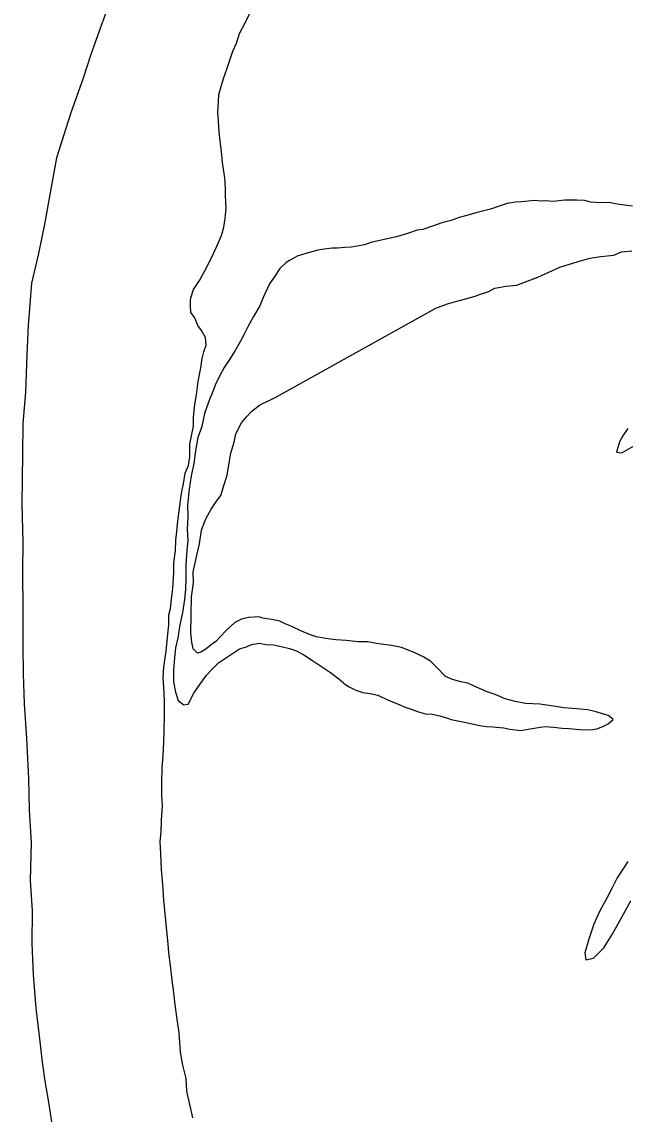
# Model space of a CAD drawing. Extents: x -939622 to -934245, y 1383184 to 1385301.
# Drawn here: x -936444.18 to -936440.88, y 1384606.11 to 1384612.1 of the extents above; entities that cross this region are included whole.
import ezdxf

# ---------------------------------------------------------------- set-up
doc = ezdxf.new("R2010")
doc.units = 0
doc.layers.add('Level 2', color=7, linetype='Continuous')
doc.layers.add('Level 9', color=7, linetype='Continuous')

msp = doc.modelspace()

# ---------------------------------------------------------------- linework, layer by layer
at = {"layer": 'Level 2'}
msp.add_lwpolyline([(-936443.6867, 1384612.2395), (-936443.7482, 1384612.0739), (-936443.8038, 1384611.9144), (-936443.8448, 1384611.791), (-936443.9121, 1384611.6014), (-936443.991, 1384611.3546), (-936444.0225, 1384611.1743), (-936444.054, 1384610.9999), (-936444.0886, 1384610.8316), (-936444.1262, 1384610.6692), (-936444.1454, 1384610.4379), (-936444.1531, 1384610.2788), (-936444.1604, 1384610.0716), (-936444.1741, 1384609.9004), (-936444.1757, 1384609.7324), (-936444.1796, 1384609.4622), (-936444.1749, 1384609.2492), (-936444.1767, 1384609.0931), (-936444.175, 1384608.88), (-936444.1735, 1384608.6849), (-936444.1723, 1384608.5319), (-936444.168, 1384608.3668), (-936444.1546, 1384608.1778), (-936444.1439, 1384607.9588), (-936444.1395, 1384607.7878), (-936444.1292, 1384607.6078), (-936444.1335, 1384607.4007), (-936444.1232, 1384607.2357), (-936444.1248, 1384607.0556), (-936444.1175, 1384606.8846), (-936444.1041, 1384606.7016), (-936444.085, 1384606.5517), (-936444.0689, 1384606.4078), (-936444.0531, 1384606.3028), (-936444.0342, 1384606.189), (-936444.0184, 1384606.081)], dxfattribs=at)
msp.add_lwpolyline([(-936443.6867, 1384612.2395), (-936443.7482, 1384612.0739), (-936443.8038, 1384611.9144), (-936443.8448, 1384611.791), (-936443.9121, 1384611.6014), (-936443.991, 1384611.3546), (-936444.0225, 1384611.1743), (-936444.054, 1384610.9999), (-936444.0886, 1384610.8316), (-936444.1262, 1384610.6692), (-936444.1454, 1384610.4379), (-936444.1531, 1384610.2788), (-936444.1604, 1384610.0716), (-936444.1741, 1384609.9004), (-936444.1757, 1384609.7324), (-936444.1796, 1384609.4622), (-936444.1749, 1384609.2492), (-936444.1767, 1384609.0931), (-936444.175, 1384608.88), (-936444.1735, 1384608.6849), (-936444.1723, 1384608.5319), (-936444.168, 1384608.3668), (-936444.1546, 1384608.1778), (-936444.1439, 1384607.9588), (-936444.1395, 1384607.7878), (-936444.1292, 1384607.6078), (-936444.1335, 1384607.4007), (-936444.1232, 1384607.2357), (-936444.1248, 1384607.0556), (-936444.1175, 1384606.8846), (-936444.1041, 1384606.7016), (-936444.085, 1384606.5517), (-936444.0689, 1384606.4078), (-936444.0531, 1384606.3028), (-936444.0342, 1384606.189), (-936444.0184, 1384606.081)], dxfattribs=at)
at = {"layer": 'Level 9'}
for points in [[(-936443.026, 1384611.9388), (-936443.0054, 1384611.981), (-936442.9879, 1384612.0351), (-936442.9584, 1384612.0924), (-936442.9319, 1384612.1466)], [(-936443.026, 1384611.9388), (-936443.0054, 1384611.981), (-936442.9879, 1384612.0351), (-936442.9584, 1384612.0924), (-936442.9319, 1384612.1466)], [(-936443.2436, 1384606.1024), (-936443.2776, 1384606.2492), (-936443.2812, 1384606.3182), (-936443.2997, 1384606.3901), (-936443.3122, 1384606.462), (-936443.319, 1384606.567), (-936443.3285, 1384606.6299), (-936443.3412, 1384606.7199), (-936443.3477, 1384606.7889), (-936443.3572, 1384606.8548), (-936443.3668, 1384606.9358), (-936443.3763, 1384607.0047), (-936443.3797, 1384607.0527), (-936443.3895, 1384607.1637), (-936443.4025, 1384607.2926), (-936443.4092, 1384607.3796), (-936443.4158, 1384607.4606), (-936443.4195, 1384607.5476), (-936443.423, 1384607.6136), (-936443.4174, 1384607.6677), (-936443.4149, 1384607.7307), (-936443.4096, 1384607.8088), (-936443.413, 1384607.8658), (-936443.4135, 1384607.9318), (-936443.4112, 1384608.0189), (-936443.4057, 1384608.082), (-936443.4033, 1384608.157), (-936443.4008, 1384608.2201), (-936443.3985, 1384608.3071), (-936443.3991, 1384608.3851), (-936443.4027, 1384608.4571), (-936443.4061, 1384608.5111), (-936443.4035, 1384608.5682), (-936443.3893, 1384608.6553), (-936443.381, 1384608.7485), (-936443.3754, 1384608.7995), (-936443.3759, 1384608.8535), (-936443.3672, 1384608.8896), (-936443.3616, 1384608.9407), (-936443.3531, 1384608.9978), (-936443.3478, 1384609.0849), (-936443.3482, 1384609.1389), (-936443.3397, 1384609.205), (-936443.3372, 1384609.262), (-936443.3316, 1384609.3101), (-936443.326, 1384609.3672), (-936443.3176, 1384609.4363), (-936443.3091, 1384609.4934), (-936443.3034, 1384609.5384), (-936443.2947, 1384609.5715), (-936443.2862, 1384609.6286), (-936443.2686, 1384609.6708), (-936443.26, 1384609.7189), (-936443.2605, 1384609.7879), (-936443.2519, 1384609.833), (-936443.2403, 1384609.8871), (-936443.2407, 1384609.9351), (-936443.2323, 1384610.0042), (-936443.2237, 1384610.0583), (-936443.2153, 1384610.1304), (-936443.2009, 1384610.2056), (-936443.1924, 1384610.2567), (-936443.1837, 1384610.2928), (-936443.172, 1384610.3289), (-936443.1753, 1384610.3709), (-936443.1966, 1384610.4097), (-936443.2177, 1384610.4365), (-936443.233, 1384610.4784), (-936443.2542, 1384610.5083), (-936443.2575, 1384610.5443), (-936443.2577, 1384610.5743), (-936443.2548, 1384610.5893), (-936443.2402, 1384610.6344), (-936443.2077, 1384610.6827), (-936443.1693, 1384610.7521), (-936443.131, 1384610.8304), (-936443.1046, 1384610.8907), (-936443.0869, 1384610.9298), (-936443.0753, 1384610.9749), (-936443.0667, 1384611.023), (-936443.0611, 1384611.0771), (-936443.0647, 1384611.1491), (-936443.065, 1384611.1881), (-936443.0684, 1384611.2451), (-936443.0811, 1384611.3291), (-936443.0875, 1384611.389), (-936443.094, 1384611.446), (-936443.1003, 1384611.497), (-936443.1038, 1384611.557), (-936443.1072, 1384611.602), (-936443.1046, 1384611.662), (-936443.1019, 1384611.7011), (-936443.0757, 1384611.7883), (-936443.0581, 1384611.8395), (-936443.0377, 1384611.8997), (-936443.026, 1384611.9388)], [(-936443.2436, 1384606.1024), (-936443.2776, 1384606.2492), (-936443.2812, 1384606.3182), (-936443.2997, 1384606.3901), (-936443.3122, 1384606.462), (-936443.319, 1384606.567), (-936443.3285, 1384606.6299), (-936443.3412, 1384606.7199), (-936443.3477, 1384606.7889), (-936443.3572, 1384606.8548), (-936443.3668, 1384606.9358), (-936443.3763, 1384607.0047), (-936443.3797, 1384607.0527), (-936443.3895, 1384607.1637), (-936443.4025, 1384607.2926), (-936443.4092, 1384607.3796), (-936443.4158, 1384607.4606), (-936443.4195, 1384607.5476), (-936443.423, 1384607.6136), (-936443.4174, 1384607.6677), (-936443.4149, 1384607.7307), (-936443.4096, 1384607.8088), (-936443.413, 1384607.8658), (-936443.4135, 1384607.9318), (-936443.4112, 1384608.0189), (-936443.4057, 1384608.082), (-936443.4033, 1384608.157), (-936443.4008, 1384608.2201), (-936443.3985, 1384608.3071), (-936443.3991, 1384608.3851), (-936443.4027, 1384608.4571), (-936443.4061, 1384608.5111), (-936443.4035, 1384608.5682), (-936443.3893, 1384608.6553), (-936443.381, 1384608.7485), (-936443.3754, 1384608.7995), (-936443.3759, 1384608.8535), (-936443.3672, 1384608.8896), (-936443.3616, 1384608.9407), (-936443.3531, 1384608.9978), (-936443.3478, 1384609.0849), (-936443.3482, 1384609.1389), (-936443.3397, 1384609.205), (-936443.3372, 1384609.262), (-936443.3316, 1384609.3101), (-936443.326, 1384609.3672), (-936443.3176, 1384609.4363), (-936443.3091, 1384609.4934), (-936443.3034, 1384609.5384), (-936443.2947, 1384609.5715), (-936443.2862, 1384609.6286), (-936443.2686, 1384609.6708), (-936443.26, 1384609.7189), (-936443.2605, 1384609.7879), (-936443.2519, 1384609.833), (-936443.2403, 1384609.8871), (-936443.2407, 1384609.9351), (-936443.2323, 1384610.0042), (-936443.2237, 1384610.0583), (-936443.2153, 1384610.1304), (-936443.2009, 1384610.2056), (-936443.1924, 1384610.2567), (-936443.1837, 1384610.2928), (-936443.172, 1384610.3289), (-936443.1753, 1384610.3709), (-936443.1966, 1384610.4097), (-936443.2177, 1384610.4365), (-936443.233, 1384610.4784), (-936443.2542, 1384610.5083), (-936443.2575, 1384610.5443), (-936443.2577, 1384610.5743), (-936443.2548, 1384610.5893), (-936443.2402, 1384610.6344), (-936443.2077, 1384610.6827), (-936443.1693, 1384610.7521), (-936443.131, 1384610.8304), (-936443.1046, 1384610.8907), (-936443.0869, 1384610.9298), (-936443.0753, 1384610.9749), (-936443.0667, 1384611.023), (-936443.0611, 1384611.0771), (-936443.0647, 1384611.1491), (-936443.065, 1384611.1881), (-936443.0684, 1384611.2451), (-936443.0811, 1384611.3291), (-936443.0875, 1384611.389), (-936443.094, 1384611.446), (-936443.1003, 1384611.497), (-936443.1038, 1384611.557), (-936443.1072, 1384611.602), (-936443.1046, 1384611.662), (-936443.1019, 1384611.7011), (-936443.0757, 1384611.7883), (-936443.0581, 1384611.8395), (-936443.0377, 1384611.8997), (-936443.026, 1384611.9388)], [(-936440.8379, 1384611.0894), (-936440.8828, 1384611.095), (-936440.9218, 1384611.1007), (-936440.9667, 1384611.1093), (-936441.0146, 1384611.1089), (-936441.0655, 1384611.1115), (-936441.1015, 1384611.1202), (-936441.1434, 1384611.1229), (-936441.1823, 1384611.1226), (-936441.2092, 1384611.1223), (-936441.272, 1384611.1158), (-936441.3139, 1384611.1185), (-936441.3379, 1384611.1183), (-936441.3738, 1384611.121), (-936441.4097, 1384611.1177), (-936441.4455, 1384611.1144), (-936441.4784, 1384611.1111), (-936441.5233, 1384611.1048), (-936441.568, 1384611.0894), (-936441.6158, 1384611.074), (-936441.6875, 1384611.0554), (-936441.7442, 1384611.0399), (-936441.786, 1384611.0276), (-936441.8308, 1384611.0122), (-936441.8815, 1384610.9998), (-936441.9323, 1384610.9813), (-936441.986, 1384610.9629), (-936442.0159, 1384610.9596), (-936442.0696, 1384610.9412), (-936442.0994, 1384610.9319), (-936442.1323, 1384610.9227), (-936442.1711, 1384610.9133), (-936442.2309, 1384610.9009), (-936442.2697, 1384610.8915), (-936442.3055, 1384610.8792), (-936442.3354, 1384610.873), (-936442.3772, 1384610.8666), (-936442.4131, 1384610.8633), (-936442.452, 1384610.86), (-936442.4819, 1384610.8598), (-936442.5118, 1384610.8565), (-936442.5357, 1384610.8533), (-936442.5596, 1384610.8501), (-936442.5805, 1384610.844), (-936442.6253, 1384610.8316), (-936442.6731, 1384610.8162), (-936442.7118, 1384610.7949), (-936442.7327, 1384610.7827), (-936442.7683, 1384610.7494), (-936442.7949, 1384610.7071), (-936442.8245, 1384610.6649), (-936442.8598, 1384610.5895), (-936442.8774, 1384610.5444), (-936442.9129, 1384610.4871), (-936442.9424, 1384610.4298), (-936442.963, 1384610.3906), (-936442.9836, 1384610.3514), (-936443.0132, 1384610.3002), (-936443.0427, 1384610.2519), (-936443.0723, 1384610.2066), (-936443.0959, 1384610.1644), (-936443.1224, 1384610.1102), (-936443.14, 1384610.062), (-936443.1517, 1384610.0379), (-936443.181, 1384609.9566), (-936443.1954, 1384609.8845), (-936443.2159, 1384609.8243), (-936443.2303, 1384609.7521), (-936443.2387, 1384609.683), (-936443.2532, 1384609.6139), (-936443.2646, 1384609.5418), (-936443.2729, 1384609.4547), (-936443.2724, 1384609.3946), (-936443.2748, 1384609.3196), (-936443.2713, 1384609.2626), (-936443.2769, 1384609.2055), (-936443.2823, 1384609.1274), (-936443.2817, 1384609.0554), (-936443.2842, 1384608.9954), (-936443.2897, 1384608.9383), (-936443.3012, 1384608.8662), (-936443.3156, 1384608.8), (-936443.327, 1384608.7279), (-936443.3385, 1384608.6738), (-936443.3441, 1384608.6197), (-936443.3496, 1384608.5536), (-936443.3491, 1384608.4876), (-936443.3396, 1384608.4307), (-936443.3243, 1384608.3858), (-936443.2942, 1384608.362)], [(-936440.8379, 1384611.0894), (-936440.8828, 1384611.095), (-936440.9218, 1384611.1007), (-936440.9667, 1384611.1093), (-936441.0146, 1384611.1089), (-936441.0655, 1384611.1115), (-936441.1015, 1384611.1202), (-936441.1434, 1384611.1229), (-936441.1823, 1384611.1226), (-936441.2092, 1384611.1223), (-936441.272, 1384611.1158), (-936441.3139, 1384611.1185), (-936441.3379, 1384611.1183), (-936441.3738, 1384611.121), (-936441.4097, 1384611.1177), (-936441.4455, 1384611.1144), (-936441.4784, 1384611.1111), (-936441.5233, 1384611.1048), (-936441.568, 1384611.0894), (-936441.6158, 1384611.074), (-936441.6875, 1384611.0554), (-936441.7442, 1384611.0399), (-936441.786, 1384611.0276), (-936441.8308, 1384611.0122), (-936441.8815, 1384610.9998), (-936441.9323, 1384610.9813), (-936441.986, 1384610.9629), (-936442.0159, 1384610.9596), (-936442.0696, 1384610.9412), (-936442.0994, 1384610.9319), (-936442.1323, 1384610.9227), (-936442.1711, 1384610.9133), (-936442.2309, 1384610.9009), (-936442.2697, 1384610.8915), (-936442.3055, 1384610.8792), (-936442.3354, 1384610.873), (-936442.3772, 1384610.8666), (-936442.4131, 1384610.8633), (-936442.452, 1384610.86), (-936442.4819, 1384610.8598), (-936442.5118, 1384610.8565), (-936442.5357, 1384610.8533), (-936442.5596, 1384610.8501), (-936442.5805, 1384610.844), (-936442.6253, 1384610.8316), (-936442.6731, 1384610.8162), (-936442.7118, 1384610.7949), (-936442.7327, 1384610.7827), (-936442.7683, 1384610.7494), (-936442.7949, 1384610.7071), (-936442.8245, 1384610.6649), (-936442.8598, 1384610.5895), (-936442.8774, 1384610.5444), (-936442.9129, 1384610.4871), (-936442.9424, 1384610.4298), (-936442.963, 1384610.3906), (-936442.9836, 1384610.3514), (-936443.0132, 1384610.3002), (-936443.0427, 1384610.2519), (-936443.0723, 1384610.2066), (-936443.0959, 1384610.1644), (-936443.1224, 1384610.1102), (-936443.14, 1384610.062), (-936443.1517, 1384610.0379), (-936443.181, 1384609.9566), (-936443.1954, 1384609.8845), (-936443.2159, 1384609.8243), (-936443.2303, 1384609.7521), (-936443.2387, 1384609.683), (-936443.2532, 1384609.6139), (-936443.2646, 1384609.5418), (-936443.2729, 1384609.4547), (-936443.2724, 1384609.3946), (-936443.2748, 1384609.3196), (-936443.2713, 1384609.2626), (-936443.2769, 1384609.2055), (-936443.2823, 1384609.1274), (-936443.2817, 1384609.0554), (-936443.2842, 1384608.9954), (-936443.2897, 1384608.9383), (-936443.3012, 1384608.8662), (-936443.3156, 1384608.8), (-936443.327, 1384608.7279), (-936443.3385, 1384608.6738), (-936443.3441, 1384608.6197), (-936443.3496, 1384608.5536), (-936443.3491, 1384608.4876), (-936443.3396, 1384608.4307), (-936443.3243, 1384608.3858), (-936443.2942, 1384608.362)], [(-936442.9389, 1384608.8391), (-936442.9777, 1384608.8298), (-936443.0135, 1384608.8115), (-936443.064, 1384608.7661), (-936443.1174, 1384608.7086), (-936443.1442, 1384608.6904), (-936443.1739, 1384608.6661), (-936443.2007, 1384608.6509), (-936443.2186, 1384608.6447), (-936443.2427, 1384608.6686), (-936443.249, 1384608.7045), (-936443.2554, 1384608.7585), (-936443.251, 1384608.9536), (-936443.2396, 1384609.0287), (-936443.243, 1384609.0887), (-936443.2199, 1384609.188), (-936443.2083, 1384609.2421), (-936443.197, 1384609.3172), (-936443.1735, 1384609.3804), (-936443.144, 1384609.4317), (-936443.1144, 1384609.477), (-936443.0907, 1384609.5072), (-936443.0732, 1384609.5673), (-936443.0557, 1384609.6185), (-936443.0472, 1384609.6756), (-936443.0357, 1384609.7387), (-936443.0182, 1384609.7989), (-936443.0096, 1384609.844), (-936442.9771, 1384609.9043), (-936442.9505, 1384609.9375), (-936442.9208, 1384609.9678), (-936442.8791, 1384610.0011), (-936442.7867, 1384610.0469), (-936441.9138, 1384610.5313), (-936441.8511, 1384610.5558), (-936441.8004, 1384610.5712), (-936441.7496, 1384610.5837), (-936441.6929, 1384610.5991), (-936441.6809, 1384610.6052), (-936441.6302, 1384610.6207), (-936441.5915, 1384610.642), (-936441.5317, 1384610.6515), (-936441.4719, 1384610.658), (-936441.4242, 1384610.6764), (-936441.3555, 1384610.701), (-936441.2363, 1384610.756), (-936441.1348, 1384610.7868), (-936441.0721, 1384610.8053), (-936441.0123, 1384610.8148), (-936440.9405, 1384610.8214), (-936440.8988, 1384610.8398), (-936440.842, 1384610.8462)], [(-936442.9389, 1384608.8391), (-936442.9777, 1384608.8298), (-936443.0135, 1384608.8115), (-936443.064, 1384608.7661), (-936443.1174, 1384608.7086), (-936443.1442, 1384608.6904), (-936443.1739, 1384608.6661), (-936443.2007, 1384608.6509), (-936443.2186, 1384608.6447), (-936443.2427, 1384608.6686), (-936443.249, 1384608.7045), (-936443.2554, 1384608.7585), (-936443.251, 1384608.9536), (-936443.2396, 1384609.0287), (-936443.243, 1384609.0887), (-936443.2199, 1384609.188), (-936443.2083, 1384609.2421), (-936443.197, 1384609.3172), (-936443.1735, 1384609.3804), (-936443.144, 1384609.4317), (-936443.1144, 1384609.477), (-936443.0907, 1384609.5072), (-936443.0732, 1384609.5673), (-936443.0557, 1384609.6185), (-936443.0472, 1384609.6756), (-936443.0357, 1384609.7387), (-936443.0182, 1384609.7989), (-936443.0096, 1384609.844), (-936442.9771, 1384609.9043), (-936442.9505, 1384609.9375), (-936442.9208, 1384609.9678), (-936442.8791, 1384610.0011), (-936442.7867, 1384610.0469), (-936441.9138, 1384610.5313), (-936441.8511, 1384610.5558), (-936441.8004, 1384610.5712), (-936441.7496, 1384610.5837), (-936441.6929, 1384610.5991), (-936441.6809, 1384610.6052), (-936441.6302, 1384610.6207), (-936441.5915, 1384610.642), (-936441.5317, 1384610.6515), (-936441.4719, 1384610.658), (-936441.4242, 1384610.6764), (-936441.3555, 1384610.701), (-936441.2363, 1384610.756), (-936441.1348, 1384610.7868), (-936441.0721, 1384610.8053), (-936441.0123, 1384610.8148), (-936440.9405, 1384610.8214), (-936440.8988, 1384610.8398), (-936440.842, 1384610.8462)], [(-936440.8643, 1384609.8736), (-936440.8909, 1384609.8344), (-936440.9086, 1384609.8012), (-936440.9261, 1384609.7441), (-936440.8962, 1384609.7413), (-936440.8336, 1384609.7778)], [(-936440.8643, 1384609.8736), (-936440.8909, 1384609.8344), (-936440.9086, 1384609.8012), (-936440.9261, 1384609.7441), (-936440.8962, 1384609.7413), (-936440.8336, 1384609.7778)], [(-936443.2942, 1384608.362), (-936443.2703, 1384608.3652), (-936443.2378, 1384608.4255), (-936443.2053, 1384608.4738), (-936443.1698, 1384608.5251), (-936443.1371, 1384608.5584), (-936443.1045, 1384608.5917), (-936443.0271, 1384608.6433), (-936442.9884, 1384608.6676), (-936442.9496, 1384608.68), (-936442.9227, 1384608.6922), (-936442.8809, 1384608.6985), (-936442.842, 1384608.6929), (-936442.803, 1384608.6902), (-936442.7611, 1384608.6815), (-936442.7161, 1384608.6699), (-936442.6771, 1384608.6582), (-936442.632, 1384608.6316), (-936442.5899, 1384608.6049), (-936442.5448, 1384608.5752), (-936442.4906, 1384608.5397), (-936442.4455, 1384608.504), (-936442.4063, 1384608.4713), (-936442.3883, 1384608.4595), (-936442.3522, 1384608.4418), (-936442.3132, 1384608.4301), (-936442.2743, 1384608.4244), (-936442.2323, 1384608.4157), (-936442.1783, 1384608.3892), (-936442.1453, 1384608.3774), (-936442.1122, 1384608.3627), (-936442.0882, 1384608.3509), (-936442.0432, 1384608.3363), (-936442.0102, 1384608.3245), (-936441.9712, 1384608.3128), (-936441.9353, 1384608.3101), (-936441.8933, 1384608.3015), (-936441.8513, 1384608.2898), (-936441.8303, 1384608.281), (-936441.7584, 1384608.2666), (-936441.7164, 1384608.2579), (-936441.6744, 1384608.2492), (-936441.6385, 1384608.2435), (-936441.6026, 1384608.2408), (-936441.5427, 1384608.2353), (-936441.5097, 1384608.2296), (-936441.4498, 1384608.2211), (-936441.4199, 1384608.2273), (-936441.3661, 1384608.2368), (-936441.3183, 1384608.2432), (-936441.2704, 1384608.2406), (-936441.2225, 1384608.235), (-936441.1866, 1384608.2322), (-936441.1267, 1384608.2267), (-936441.0638, 1384608.2243), (-936441.0339, 1384608.2305), (-936441.0011, 1384608.2428), (-936440.9713, 1384608.258), (-936440.9446, 1384608.2823), (-936440.9717, 1384608.303), (-936441.0016, 1384608.3118), (-936441.0376, 1384608.3235), (-936441.0826, 1384608.3351), (-936441.1455, 1384608.3406), (-936441.2144, 1384608.3461), (-936441.2713, 1384608.3546), (-936441.3462, 1384608.366), (-936441.424, 1384608.3684), (-936441.481, 1384608.3799), (-936441.5349, 1384608.3945), (-936441.589, 1384608.418), (-936441.634, 1384608.4327), (-936441.6911, 1384608.4592), (-936441.7391, 1384608.4798), (-936441.7781, 1384608.4885), (-936441.823, 1384608.5001), (-936441.8621, 1384608.5178), (-936441.9104, 1384608.5685), (-936441.9435, 1384608.6012), (-936441.9796, 1384608.6219), (-936442.0127, 1384608.6396), (-936442.0427, 1384608.6514), (-936442.1027, 1384608.6749), (-936442.1567, 1384608.6865), (-936442.2285, 1384608.6949), (-936442.2885, 1384608.7064), (-936442.3393, 1384608.706), (-936442.4052, 1384608.7145), (-936442.4621, 1384608.717), (-936442.519, 1384608.7255), (-936442.567, 1384608.7341), (-936442.606, 1384608.7458), (-936442.654, 1384608.7664), (-936442.7021, 1384608.79), (-936442.7381, 1384608.8048), (-936442.7681, 1384608.8195), (-936442.8131, 1384608.8282), (-936442.861, 1384608.8368), (-936442.882, 1384608.8426), (-936442.909, 1384608.8424), (-936442.9389, 1384608.8391)], [(-936443.2942, 1384608.362), (-936443.2703, 1384608.3652), (-936443.2378, 1384608.4255), (-936443.2053, 1384608.4738), (-936443.1698, 1384608.5251), (-936443.1371, 1384608.5584), (-936443.1045, 1384608.5917), (-936443.0271, 1384608.6433), (-936442.9884, 1384608.6676), (-936442.9496, 1384608.68), (-936442.9227, 1384608.6922), (-936442.8809, 1384608.6985), (-936442.842, 1384608.6929), (-936442.803, 1384608.6902), (-936442.7611, 1384608.6815), (-936442.7161, 1384608.6699), (-936442.6771, 1384608.6582), (-936442.632, 1384608.6316), (-936442.5899, 1384608.6049), (-936442.5448, 1384608.5752), (-936442.4906, 1384608.5397), (-936442.4455, 1384608.504), (-936442.4063, 1384608.4713), (-936442.3883, 1384608.4595), (-936442.3522, 1384608.4418), (-936442.3132, 1384608.4301), (-936442.2743, 1384608.4244), (-936442.2323, 1384608.4157), (-936442.1783, 1384608.3892), (-936442.1453, 1384608.3774), (-936442.1122, 1384608.3627), (-936442.0882, 1384608.3509), (-936442.0432, 1384608.3363), (-936442.0102, 1384608.3245), (-936441.9712, 1384608.3128), (-936441.9353, 1384608.3101), (-936441.8933, 1384608.3015), (-936441.8513, 1384608.2898), (-936441.8303, 1384608.281), (-936441.7584, 1384608.2666), (-936441.7164, 1384608.2579), (-936441.6744, 1384608.2492), (-936441.6385, 1384608.2435), (-936441.6026, 1384608.2408), (-936441.5427, 1384608.2353), (-936441.5097, 1384608.2296), (-936441.4498, 1384608.2211), (-936441.4199, 1384608.2273), (-936441.3661, 1384608.2368), (-936441.3183, 1384608.2432), (-936441.2704, 1384608.2406), (-936441.2225, 1384608.235), (-936441.1866, 1384608.2322), (-936441.1267, 1384608.2267), (-936441.0638, 1384608.2243), (-936441.0339, 1384608.2305), (-936441.0011, 1384608.2428), (-936440.9713, 1384608.258), (-936440.9446, 1384608.2823), (-936440.9717, 1384608.303), (-936441.0016, 1384608.3118), (-936441.0376, 1384608.3235), (-936441.0826, 1384608.3351), (-936441.1455, 1384608.3406), (-936441.2144, 1384608.3461), (-936441.2713, 1384608.3546), (-936441.3462, 1384608.366), (-936441.424, 1384608.3684), (-936441.481, 1384608.3799), (-936441.5349, 1384608.3945), (-936441.589, 1384608.418), (-936441.634, 1384608.4327), (-936441.6911, 1384608.4592), (-936441.7391, 1384608.4798), (-936441.7781, 1384608.4885), (-936441.823, 1384608.5001), (-936441.8621, 1384608.5178), (-936441.9104, 1384608.5685), (-936441.9435, 1384608.6012), (-936441.9796, 1384608.6219), (-936442.0127, 1384608.6396), (-936442.0427, 1384608.6514), (-936442.1027, 1384608.6749), (-936442.1567, 1384608.6865), (-936442.2285, 1384608.6949), (-936442.2885, 1384608.7064), (-936442.3393, 1384608.706), (-936442.4052, 1384608.7145), (-936442.4621, 1384608.717), (-936442.519, 1384608.7255), (-936442.567, 1384608.7341), (-936442.606, 1384608.7458), (-936442.654, 1384608.7664), (-936442.7021, 1384608.79), (-936442.7381, 1384608.8048), (-936442.7681, 1384608.8195), (-936442.8131, 1384608.8282), (-936442.861, 1384608.8368), (-936442.882, 1384608.8426), (-936442.909, 1384608.8424), (-936442.9389, 1384608.8391)], [(-936440.8637, 1384607.5056), (-936440.9228, 1384607.4151), (-936440.9493, 1384607.3608), (-936440.9788, 1384607.3035), (-936441.0171, 1384607.2342), (-936441.0495, 1384607.1619), (-936441.0787, 1384607.0746), (-936441.0991, 1384607.0054), (-936441.0928, 1384606.9665), (-936441.051, 1384606.9758), (-936440.9946, 1384607.0333), (-936440.9503, 1384607.1057), (-936440.8883, 1384607.2172), (-936440.847, 1384607.2896)], [(-936440.8637, 1384607.5056), (-936440.9228, 1384607.4151), (-936440.9493, 1384607.3608), (-936440.9788, 1384607.3035), (-936441.0171, 1384607.2342), (-936441.0495, 1384607.1619), (-936441.0787, 1384607.0746), (-936441.0991, 1384607.0054), (-936441.0928, 1384606.9665), (-936441.051, 1384606.9758), (-936440.9946, 1384607.0333), (-936440.9503, 1384607.1057), (-936440.8883, 1384607.2172), (-936440.847, 1384607.2896)]]:
    msp.add_lwpolyline(points, dxfattribs=at)

doc.saveas('drawing.dxf')
